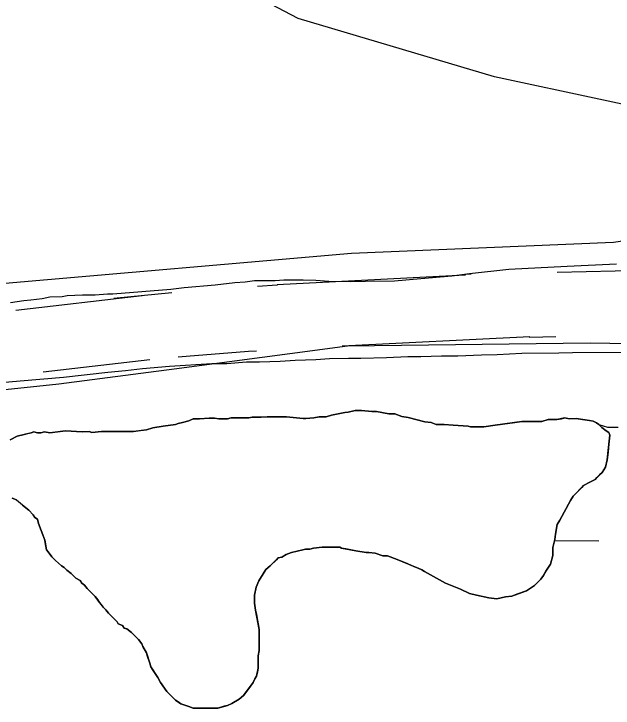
# Model space of a CAD drawing. Extents: x 3172231 to 3210228, y 940198 to 965780.
# Drawn here: x 3177852.9 to 3178131.5, y 963274.2 to 963596.7 of the extents above; entities that cross this region are included whole.
import ezdxf

# ---------------------------------------------------------------- set-up
doc = ezdxf.new("R2010")
doc.units = 0
for name, color, linetype in [('V-ROAD-CNTR', 7, 'Continuous'), ('V-SITE-VEGE', 7, 'Continuous'), ('V-TOPO-SHOR', 7, 'Continuous'), ('V-WETL-SWMP', 7, 'Continuous')]:
    doc.layers.add(name, color=color, linetype=linetype)

msp = doc.modelspace()

# ---------------------------------------------------------------- linework, layer by layer
at = {"layer": 'V-ROAD-CNTR'}
for p, q in [((3177912.572, 963465.807), (3177853.71, 963458.999)), ((3177916.018, 963436.005), (3177866.483, 963430.277))]:
    msp.add_line(p, q, dxfattribs=at)
for points in [[(3178202.385, 963476.799), (3178203.892, 963476.71), (3178189.769, 963477.296), (3178175.639, 963477.636), (3178161.507, 963477.73), (3178147.433, 963477.578), (3178145.931, 963477.548), (3178105.43, 963476.655)], [(3178065.439, 963475.773), (3178062.676, 963475.712), (3178062.676, 963475.296), (3177975.317, 963470.858), (3177975.317, 963470.714), (3177966.13, 963470.153)], [(3177926.25, 963467.077), (3177899.295, 963464.582)], [(3178104.892, 963446.635), (3178092.676, 963446.366), (3178092.676, 963446.782), (3178005.423, 963442.349)], [(3177965.642, 963440.068), (3177961.986, 963439.845), (3177932.881, 963437.562), (3177929.295, 963437.23)]]:
    msp.add_lwpolyline(points, dxfattribs=at)
at = {"layer": 'V-SITE-VEGE'}
for p, q in [((3178110.123, 963479.56), (3178132.987, 963480.553)), ((3178064.627, 963476.209), (3178082.915, 963478.101)), ((3178082.915, 963478.101), (3178110.123, 963479.56)), ((3178029.88, 963472.666), (3178041.996, 963473.85)), ((3178041.996, 963473.85), (3178056.398, 963475.04)), ((3178056.398, 963475.04), (3178064.627, 963476.209)), ((3177932.017, 963469.598), (3177946.418, 963470.79)), ((3177946.418, 963470.79), (3177955.562, 963471.961)), ((3177955.562, 963471.961), (3177960.363, 963472.207)), ((3177960.363, 963472.207), (3177964.707, 963472.908)), ((3177964.707, 963472.908), (3177974.31, 963472.938)), ((3177974.31, 963472.938), (3177978.424, 963473.178)), ((3177978.424, 963473.178), (3177987.343, 963473.211)), ((3177987.343, 963473.211), (3177993.291, 963473.002)), ((3177993.291, 963473.002), (3177999.236, 963472.564)), ((3177999.236, 963472.564), (3178009.527, 963472.369)), ((3178009.527, 963472.369), (3178016.388, 963472.621)), ((3178016.388, 963472.621), (3178029.88, 963472.666)), ((3177898.866, 963466.743), (3177925.844, 963468.892)), ((3177925.844, 963468.892), (3177932.017, 963469.598)), ((3177860.687, 963463.874), (3177865.946, 963464.578)), ((3177865.946, 963464.578), (3177869.602, 963465.275)), ((3177869.602, 963465.275), (3177875.318, 963465.523)), ((3177875.318, 963465.523), (3177877.601, 963465.987)), ((3177877.601, 963465.987), (3177884.689, 963466.239)), ((3177884.689, 963466.239), (3177890.635, 963466.262)), ((3177890.635, 963466.262), (3177896.351, 963466.739)), ((3177896.351, 963466.739), (3177898.866, 963466.743)), ((3177851.315, 963462.7), (3177857.486, 963463.634)), ((3177857.486, 963463.634), (3177860.687, 963463.874))]:
    msp.add_line(p, q, dxfattribs=at)
for points in [[(3178147.53, 963439.437), (3178112.542, 963439.322), (3178106.14, 963439.073), (3178088.99, 963439.015), (3178077.558, 963438.292), (3178070.24, 963438.268), (3178059.265, 963437.774), (3178051.718, 963437.75), (3178042.115, 963437.49), (3178035.94, 963437.469), (3178026.11, 963436.98), (3178014.219, 963436.711), (3178008.503, 963436.693), (3177999.584, 963436.435), (3177993.184, 963435.956), (3177983.579, 963435.693), (3177976.72, 963435.214), (3177967.117, 963434.954), (3177960.943, 963434.934), (3177951.8, 963434.219), (3177944.937, 963434.196), (3177925.277, 963432.986), (3177912.702, 963431.802), (3177904.702, 963430.86), (3177896.471, 963430.15), (3177875.899, 963427.794), (3177855.782, 963426.125), (3177829.262, 963423.752)], [(3178124.809, 963405.995), (3178123.769, 963406.686), (3178122.128, 963407.499), (3178120.49, 963407.904), (3178114.344, 963408.703), (3178111.071, 963408.693), (3178109.019, 963409.096), (3178105.337, 963408.265), (3178101.243, 963408.252), (3178098.38, 963407.423), (3178088.963, 963407.396), (3178076.683, 963405.717), (3178071.362, 963404.881), (3178065.221, 963404.859), (3178063.992, 963405.266), (3178057.029, 963405.653), (3178052.933, 963406.051), (3178049.248, 963406.038), (3178046.789, 963406.849), (3178043.921, 963407.251), (3178036.135, 963409.272), (3178033.27, 963409.674), (3178029.987, 963410.89), (3178027.122, 963410.882), (3178021.385, 963412.092), (3178019.337, 963412.084), (3178014.424, 963412.479), (3178011.557, 963412.469), (3178008.282, 963411.642), (3178006.646, 963411.636), (3178000.508, 963410.388), (3177998.052, 963409.561), (3177994.778, 963409.551), (3177992.322, 963409.133), (3177988.638, 963408.711), (3177987.411, 963408.709), (3177979.626, 963409.502), (3177970.619, 963409.475), (3177963.658, 963409.45), (3177962.022, 963409.037), (3177953.834, 963409.01), (3177952.196, 963408.596), (3177948.1, 963408.582), (3177946.054, 963408.985), (3177943.596, 963408.977), (3177939.092, 963408.553), (3177936.227, 963408.545), (3177934.181, 963407.72), (3177931.318, 963406.892), (3177929.272, 963406.477), (3177928.046, 963406.063), (3177922.315, 963405.225), (3177917.404, 963404.39), (3177914.541, 963403.562), (3177908.401, 963402.725), (3177893.662, 963402.678), (3177889.158, 963402.254), (3177887.929, 963402.659), (3177884.652, 963402.649), (3177876.872, 963403.034), (3177869.503, 963402.19), (3177867.046, 963402.592), (3177865.409, 963402.178), (3177863.771, 963402.172), (3177862.133, 963402.575), (3177860.904, 963402.164), (3177854.361, 963400.505), (3177851.09, 963398.856)], [(3178129.929, 963400.974), (3178129.515, 963402.2), (3178128.285, 963403.016), (3178126.233, 963404.646), (3178124.809, 963405.995)], [(3177876.256, 963339.564), (3177877.489, 963338.34), (3177879.541, 963336.707), (3177881.595, 963334.668), (3177883.645, 963333.445), (3177884.468, 963332.22), (3177885.699, 963331.405), (3177886.934, 963329.771), (3177890.631, 963326.097), (3177892.687, 963323.238), (3177893.508, 963322.421), (3177894.329, 963321.196), (3177895.562, 963319.971), (3177896.795, 963318.337), (3177900.903, 963314.255), (3177901.315, 963313.438), (3177903.365, 963312.627), (3177904.188, 963311.4), (3177905.417, 963310.995), (3177907.471, 963309.363), (3177910.756, 963306.096), (3177912.403, 963304.054), (3177912.815, 963302.827), (3177914.461, 963299.966), (3177916.116, 963295.059), (3177916.53, 963293.423), (3177919.821, 963288.518), (3177921.058, 963286.067), (3177923.937, 963281.981), (3177928.046, 963277.899), (3177930.505, 963276.269), (3177934.196, 963275.052), (3177936.246, 963274.239), (3177947.71, 963274.274), (3177952.212, 963275.519), (3177954.256, 963276.345), (3177957.522, 963278.403), (3177959.566, 963280.047), (3177964.051, 963286.206), (3177964.864, 963287.846), (3177965.68, 963289.075), (3177966.486, 963292.764), (3177966.468, 963298.496), (3177966.869, 963300.953), (3177966.855, 963305.867), (3177966.839, 963310.78), (3177965.172, 963319.781), (3177964.754, 963323.058), (3177964.742, 963326.744), (3177965.548, 963330.43), (3177966.767, 963333.302), (3177970.025, 963338.635), (3177972.067, 963340.277), (3177975.741, 963343.976), (3177977.378, 963344.39), (3177979.422, 963345.624), (3177981.875, 963346.452), (3177987.194, 963347.697), (3177988.423, 963348.113), (3177990.469, 963348.117), (3177992.107, 963348.533), (3177996.199, 963348.954), (3178004.389, 963348.979), (3178005.206, 963348.574), (3178011.764, 963347.367), (3178016.681, 963346.562), (3178017.908, 963346.567), (3178020.777, 963346.165), (3178024.465, 963344.949), (3178026.511, 963344.957), (3178031.021, 963343.333), (3178040.862, 963339.27), (3178042.502, 963338.454), (3178043.733, 963337.639), (3178053.578, 963332.349), (3178060.547, 963329.503), (3178064.647, 963327.471), (3178067.926, 963326.662), (3178073.662, 963325.452), (3178077.349, 963325.054), (3178081.441, 963325.886), (3178084.306, 963326.306), (3178091.259, 963328.784), (3178094.939, 963331.252), (3178097.794, 963334.127), (3178099.017, 963335.769), (3178102.275, 963341.102), (3178103.492, 963345.201), (3178103.479, 963348.889), (3178104.286, 963352.573), (3178105.492, 963359.539), (3178106.713, 963361.589), (3178111.6, 963370.614), (3178112.82, 963372.664), (3178117.719, 963377.594), (3178120.58, 963379.24), (3178123.034, 963380.477), (3178126.298, 963383.764), (3178127.928, 963386.226), (3178128.737, 963389.505), (3178129.929, 963400.974)], [(3177851.993, 963371.835), (3177854.043, 963371.022), (3177859.792, 963366.127), (3177861.846, 963364.085), (3177862.669, 963362.86), (3177863.9, 963362.045), (3177864.316, 963359.999), (3177866.38, 963354.683), (3177867.208, 963352.225), (3177868.039, 963347.728), (3177868.862, 963346.911), (3177870.509, 963344.459), (3177872.149, 963342.827), (3177875.025, 963340.38), (3177876.256, 963339.564)]]:
    msp.add_lwpolyline(points, dxfattribs=at)
at = {"layer": 'V-TOPO-SHOR'}
for points in [[(3178228.313, 963534.964), (3178076.287, 963567.551), (3177985.09, 963594.619), (3177943.985, 963616.194), (3177906.547, 963673.551), (3177872.658, 963718.372), (3177838.755, 963757.824), (3177826.269, 963773.961), (3177811.997, 963791.891), (3177801.287, 963802.654), (3177797.717, 963806.242)], [(3178682.857, 963540.999), (3178661.362, 963532.104), (3178625.576, 963533.982), (3178596.958, 963539.421), (3178575.489, 963541.264), (3178557.598, 963543.098), (3178485.984, 963528.959), (3178448.374, 963516.525), (3178430.453, 963505.833), (3178410.742, 963495.145), (3178398.193, 963486.228), (3178346.276, 963477.409), (3178258.592, 963477.626), (3178212.092, 963488.478), (3178181.68, 963492.132), (3178154.842, 963493.988), (3178131.57, 963490.467), (3178009.872, 963485.399), (3177848.784, 963471.481), (3177773.591, 963457.351), (3177730.648, 963459.247), (3177700.222, 963457.533)], [(3177564.222, 963457.869), (3177655.405, 963425.433), (3177725.173, 963416.313), (3177807.493, 963417.899), (3177873.722, 963424.893), (3177927.424, 963431.918), (3177981.126, 963438.943), (3178007.977, 963442.456), (3178120.718, 963443.967), (3178238.819, 963441.885), (3178319.332, 963436.318), (3178369.451, 963441.562), (3178417.802, 963455.758), (3178485.873, 963484.222), (3178544.966, 963500.181), (3178586.137, 963505.448), (3178639.813, 963501.736), (3178689.869, 963481.928), (3178739.922, 963460.33), (3178770.29, 963438.782), (3178827.473, 963406.429), (3178898.981, 963377.621), (3178897.139, 963356.151)], [(3177851.09, 963398.856), (3177854.361, 963400.505), (3177857.633, 963401.334), (3177859.27, 963401.748), (3177860.906, 963402.164), (3177862.133, 963402.575), (3177863.771, 963402.172), (3177865.409, 963402.178), (3177867.046, 963402.592), (3177869.503, 963402.19), (3177873.188, 963402.612), (3177876.872, 963403.034), (3177884.652, 963402.649), (3177887.929, 963402.659), (3177889.158, 963402.254), (3177893.662, 963402.678), (3177896.529, 963402.686), (3177902.259, 963402.704), (3177908.401, 963402.725), (3177911.676, 963403.145), (3177914.541, 963403.562), (3177917.404, 963404.39), (3177922.315, 963405.225), (3177928.046, 963406.063), (3177929.272, 963406.477), (3177931.318, 963406.892), (3177934.181, 963407.72), (3177936.227, 963408.545), (3177939.092, 963408.553), (3177943.596, 963408.977), (3177946.054, 963408.985), (3177948.102, 963408.582), (3177952.196, 963408.596), (3177953.834, 963409.01), (3177957.109, 963409.02), (3177962.022, 963409.037), (3177963.658, 963409.45), (3177967.752, 963409.465), (3177970.619, 963409.475), (3177975.123, 963409.487), (3177979.626, 963409.502), (3177987.411, 963408.709), (3177988.638, 963408.711), (3177992.322, 963409.133), (3177994.778, 963409.551), (3177998.052, 963409.561), (3178000.508, 963410.388), (3178006.646, 963411.636), (3178008.282, 963411.642), (3178011.557, 963412.469), (3178014.424, 963412.479), (3178019.337, 963412.084), (3178021.385, 963412.092), (3178027.122, 963410.882), (3178029.987, 963410.89), (3178033.268, 963409.674), (3178036.135, 963409.272), (3178043.921, 963407.251), (3178046.789, 963406.849), (3178049.248, 963406.038), (3178050.887, 963406.045), (3178052.933, 963406.051), (3178057.029, 963405.653), (3178063.992, 963405.266), (3178065.221, 963404.861), (3178068.088, 963404.869), (3178071.362, 963404.881), (3178076.683, 963405.717), (3178085.686, 963406.974), (3178088.963, 963407.394), (3178090.19, 963407.398), (3178091.828, 963407.402), (3178095.513, 963407.415), (3178098.38, 963407.425), (3178101.243, 963408.252), (3178105.337, 963408.265), (3178107.383, 963408.68), (3178109.019, 963409.094), (3178111.069, 963408.693), (3178114.344, 963408.703), (3178117.211, 963408.303), (3178120.49, 963407.904), (3178122.128, 963407.499), (3178123.769, 963406.686), (3178124.809, 963405.995), (3178125, 963405.87), (3178126.233, 963404.646), (3178128.285, 963403.016), (3178129.515, 963402.2), (3178129.929, 963400.974), (3178129.532, 963396.878), (3178129.135, 963393.189), (3178128.737, 963389.505), (3178127.928, 963386.226), (3178126.298, 963383.764), (3178125.073, 963382.531), (3178123.849, 963381.299)], [(3178123.849, 963381.299), (3178123.034, 963380.477), (3178120.58, 963379.24), (3178117.719, 963377.594), (3178116.904, 963376.772), (3178116.087, 963375.951), (3178114.862, 963374.718), (3178112.82, 963372.664), (3178111.6, 963370.614), (3178106.713, 963361.591), (3178105.492, 963359.539), (3178104.688, 963355.033), (3178104.286, 963352.573), (3178103.479, 963348.887), (3178103.492, 963345.201), (3178102.275, 963341.102), (3178100.239, 963337.82), (3178099.017, 963335.769), (3178097.794, 963334.127), (3178094.937, 963331.252), (3178091.259, 963328.784), (3178086.759, 963327.131), (3178084.306, 963326.306), (3178081.441, 963325.886), (3178077.349, 963325.054), (3178073.662, 963325.452), (3178067.926, 963326.662), (3178064.647, 963327.471), (3178060.547, 963329.505), (3178053.578, 963332.349), (3178043.733, 963337.639), (3178042.502, 963338.454), (3178040.862, 963339.27), (3178038.812, 963340.083), (3178035.942, 963341.301), (3178031.021, 963343.333), (3178026.511, 963344.957), (3178024.465, 963344.949), (3178020.777, 963346.165), (3178017.908, 963346.567), (3178016.681, 963346.562), (3178011.764, 963347.365), (3178007.256, 963348.17), (3178005.208, 963348.574), (3178004.389, 963348.979), (3178001.112, 963348.971), (3177996.199, 963348.954), (3177992.107, 963348.533), (3177990.469, 963348.117), (3177988.423, 963348.111), (3177987.196, 963347.697), (3177981.875, 963346.452), (3177979.422, 963345.624), (3177977.378, 963344.39), (3177975.741, 963343.976), (3177974.924, 963343.155), (3177972.067, 963340.277), (3177970.025, 963338.635), (3177968.805, 963336.583), (3177967.582, 963334.532), (3177966.767, 963333.302), (3177965.548, 963330.43), (3177964.742, 963326.744), (3177964.746, 963325.513), (3177964.754, 963323.058), (3177965.172, 963319.783), (3177965.587, 963317.737), (3177966.839, 963310.78), (3177966.845, 963309.141), (3177966.849, 963307.505), (3177966.855, 963305.867), (3177966.859, 963304.228), (3177966.869, 963300.953), (3177966.468, 963298.496), (3177966.486, 963292.764), (3177966.083, 963291.123), (3177965.68, 963289.075), (3177964.864, 963287.844), (3177964.051, 963286.204), (3177962.014, 963283.33), (3177959.566, 963280.047), (3177957.524, 963278.403), (3177954.256, 963276.345), (3177952.212, 963275.519), (3177950.574, 963275.106), (3177947.71, 963274.276), (3177939.113, 963274.25), (3177937.474, 963274.243), (3177936.246, 963274.239), (3177934.196, 963275.052), (3177930.507, 963276.269), (3177929.276, 963277.084), (3177928.046, 963277.899), (3177925.991, 963279.941), (3177923.937, 963281.981), (3177921.058, 963286.067), (3177919.821, 963288.518), (3177917.353, 963292.196), (3177916.53, 963293.423), (3177916.116, 963295.059), (3177914.875, 963298.74)], [(3177914.875, 963298.74), (3177914.461, 963299.966), (3177912.815, 963302.827), (3177912.403, 963304.054), (3177910.756, 963306.096), (3177908.702, 963308.138), (3177907.471, 963309.363), (3177905.417, 963310.995), (3177904.188, 963311.4), (3177903.365, 963312.625), (3177901.315, 963313.438), (3177900.903, 963314.255), (3177898.849, 963316.295), (3177897.618, 963317.522), (3177896.795, 963318.337), (3177895.562, 963319.971), (3177894.329, 963321.196), (3177893.508, 963322.421), (3177892.687, 963323.238), (3177891.863, 963324.462), (3177890.631, 963326.097), (3177888.576, 963328.139), (3177886.934, 963329.771), (3177885.699, 963331.405), (3177884.468, 963332.22), (3177883.645, 963333.445), (3177881.595, 963334.668), (3177879.541, 963336.707), (3177877.489, 963338.34), (3177876.256, 963339.564), (3177875.025, 963340.38), (3177872.149, 963342.827), (3177870.507, 963344.459), (3177868.862, 963346.911), (3177868.039, 963347.728), (3177867.623, 963350.181), (3177867.208, 963352.227), (3177866.794, 963353.456), (3177866.38, 963354.683), (3177865.555, 963356.727), (3177864.316, 963359.999), (3177863.9, 963362.045), (3177862.669, 963362.86), (3177861.846, 963364.085), (3177859.792, 963366.127), (3177856.918, 963368.574), (3177854.043, 963371.022), (3177851.993, 963371.835)]]:
    msp.add_lwpolyline(points, dxfattribs=at)
at = {"layer": 'V-WETL-SWMP'}
for p, q in [((3178125, 963405.871), (3178124.811, 963405.996)), ((3178124.811, 963405.996), (3178128.91, 963404.781)), ((3178126.233, 963404.646), (3178125, 963405.871)), ((3178128.285, 963403.015), (3178126.233, 963404.646)), ((3178129.516, 963402.2), (3178128.285, 963403.015)), ((3178128.91, 963404.781), (3178133.823, 963404.796)), ((3178129.93, 963400.973), (3178129.516, 963402.2)), ((3178129.533, 963396.877), (3178129.93, 963400.973)), ((3178129.135, 963393.19), (3178129.533, 963396.877)), ((3178128.738, 963389.504), (3178129.135, 963393.19)), ((3178127.929, 963386.226), (3178128.738, 963389.504)), ((3178125.075, 963382.531), (3178126.299, 963383.764)), ((3178126.299, 963383.764), (3178127.929, 963386.226)), ((3178120.581, 963379.241), (3178123.034, 963380.477)), ((3178123.034, 963380.477), (3178123.85, 963381.299)), ((3178123.85, 963381.299), (3178125.075, 963382.531)), ((3178116.904, 963376.773), (3178117.72, 963377.594)), ((3178117.72, 963377.594), (3178120.581, 963379.241)), ((3178112.822, 963372.665), (3178114.863, 963374.719)), ((3178114.863, 963374.719), (3178116.087, 963375.951)), ((3178116.087, 963375.951), (3178116.904, 963376.773)), ((3177851.994, 963371.834), (3177854.044, 963371.022)), ((3177854.044, 963371.022), (3177856.918, 963368.574)), ((3178106.715, 963361.59), (3178111.6, 963370.614)), ((3178111.6, 963370.614), (3178112.822, 963372.665)), ((3177856.918, 963368.574), (3177859.792, 963366.127)), ((3177859.792, 963366.127), (3177861.846, 963364.086)), ((3177861.846, 963364.086), (3177862.669, 963362.86)), ((3177862.669, 963362.86), (3177863.9, 963362.045)), ((3177863.9, 963362.045), (3177864.316, 963359.999)), ((3178105.494, 963359.539), (3178106.715, 963361.59)), ((3177864.316, 963359.999), (3177865.555, 963356.727)), ((3178104.689, 963355.032), (3178105.494, 963359.539)), ((3177865.555, 963356.727), (3177866.38, 963354.683)), ((3177866.38, 963354.683), (3177866.793, 963353.455)), ((3178104.287, 963352.574), (3178104.689, 963355.032)), ((3177866.793, 963353.455), (3177867.207, 963352.228)), ((3177867.207, 963352.228), (3177867.623, 963350.182)), ((3178103.48, 963348.886), (3178104.287, 963352.574)), ((3178104.175, 963352.067), (3178124.848, 963351.926)), ((3177867.623, 963350.182), (3177868.04, 963347.727)), ((3177987.196, 963347.697), (3177988.423, 963348.11)), ((3177988.423, 963348.11), (3177990.47, 963348.117)), ((3177990.47, 963348.117), (3177992.107, 963348.532)), ((3177992.107, 963348.532), (3177996.2, 963348.954)), ((3177996.2, 963348.954), (3178001.114, 963348.97)), ((3178001.114, 963348.97), (3178004.389, 963348.98)), ((3178004.389, 963348.98), (3178005.209, 963348.573)), ((3178005.209, 963348.573), (3178007.258, 963348.17)), ((3178007.258, 963348.17), (3178011.765, 963347.366)), ((3178103.492, 963345.201), (3178103.48, 963348.886)), ((3177868.04, 963347.727), (3177868.862, 963346.911)), ((3177868.862, 963346.911), (3177870.507, 963344.459)), ((3177977.379, 963344.39), (3177979.422, 963345.625)), ((3177979.422, 963345.625), (3177981.877, 963346.452)), ((3177981.877, 963346.452), (3177987.196, 963347.697)), ((3178011.765, 963347.366), (3178016.681, 963346.563)), ((3178016.681, 963346.563), (3178017.909, 963346.566)), ((3178017.909, 963346.566), (3178020.777, 963346.166)), ((3178020.777, 963346.166), (3178024.466, 963344.949)), ((3178024.466, 963344.949), (3178026.513, 963344.956)), ((3178026.513, 963344.956), (3178031.022, 963343.332)), ((3178102.277, 963341.103), (3178103.492, 963345.201)), ((3177870.507, 963344.459), (3177872.15, 963342.826)), ((3177872.15, 963342.826), (3177875.024, 963340.379)), ((3177972.069, 963340.278), (3177974.926, 963343.154)), ((3177974.926, 963343.154), (3177975.743, 963343.975)), ((3177975.743, 963343.975), (3177977.379, 963344.39)), ((3178031.022, 963343.332), (3178035.943, 963341.301)), ((3177875.024, 963340.379), (3177876.255, 963339.564)), ((3177876.255, 963339.564), (3177877.489, 963338.339)), ((3177877.489, 963338.339), (3177879.541, 963336.708)), ((3177968.805, 963336.583), (3177970.027, 963338.634)), ((3177970.027, 963338.634), (3177972.069, 963340.278)), ((3178035.943, 963341.301), (3178038.813, 963340.082)), ((3178038.813, 963340.082), (3178040.863, 963339.269)), ((3178040.863, 963339.269), (3178042.503, 963338.455)), ((3178042.503, 963338.455), (3178043.734, 963337.64)), ((3178100.24, 963337.82), (3178102.277, 963341.103)), ((3177879.541, 963336.708), (3177881.595, 963334.667)), ((3177967.583, 963334.532), (3177968.805, 963336.583)), ((3178043.734, 963337.64), (3178053.578, 963332.349)), ((3178097.795, 963334.127), (3178099.018, 963335.769)), ((3178099.018, 963335.769), (3178100.24, 963337.82)), ((3177881.595, 963334.667), (3177883.646, 963333.445)), ((3177883.646, 963333.445), (3177884.469, 963332.22)), ((3177884.469, 963332.22), (3177885.7, 963331.405)), ((3177965.549, 963330.43), (3177966.768, 963333.301)), ((3177966.768, 963333.301), (3177967.583, 963334.532)), ((3178053.578, 963332.349), (3178060.548, 963329.505)), ((3178094.938, 963331.252), (3178097.795, 963334.127)), ((3177885.7, 963331.405), (3177886.934, 963329.771)), ((3177886.934, 963329.771), (3177888.577, 963328.138)), ((3177964.742, 963326.743), (3177965.549, 963330.43)), ((3178060.548, 963329.505), (3178064.649, 963327.47)), ((3178086.761, 963327.131), (3178091.26, 963328.784)), ((3178091.26, 963328.784), (3178094.938, 963331.252)), ((3177888.577, 963328.138), (3177890.631, 963326.097)), ((3177890.631, 963326.097), (3177891.864, 963324.463)), ((3177964.746, 963325.514), (3177964.742, 963326.743)), ((3177964.754, 963323.058), (3177964.746, 963325.514)), ((3178064.649, 963327.47), (3178067.927, 963326.662)), ((3178067.927, 963326.662), (3178073.664, 963325.452)), ((3178073.664, 963325.452), (3178077.35, 963325.054)), ((3178077.35, 963325.054), (3178081.442, 963325.886)), ((3178081.442, 963325.886), (3178084.307, 963326.305)), ((3178084.307, 963326.305), (3178086.761, 963327.131)), ((3177891.864, 963324.463), (3177892.687, 963323.237)), ((3177892.687, 963323.237), (3177893.509, 963322.421)), ((3177893.509, 963322.421), (3177894.331, 963321.195)), ((3177965.173, 963319.783), (3177964.754, 963323.058)), ((3177894.331, 963321.195), (3177895.564, 963319.971)), ((3177895.564, 963319.971), (3177896.797, 963318.337)), ((3177965.589, 963317.737), (3177965.173, 963319.783)), ((3177896.797, 963318.337), (3177897.619, 963317.521)), ((3177897.619, 963317.521), (3177898.851, 963316.296)), ((3177898.851, 963316.296), (3177900.905, 963314.255)), ((3177966.84, 963310.78), (3177965.589, 963317.737)), ((3177900.905, 963314.255), (3177901.317, 963313.438)), ((3177901.317, 963313.438), (3177903.367, 963312.625)), ((3177903.367, 963312.625), (3177904.19, 963311.4)), ((3177904.19, 963311.4), (3177905.419, 963310.994)), ((3177905.419, 963310.994), (3177907.472, 963309.363)), ((3177907.472, 963309.363), (3177908.704, 963308.138)), ((3177966.845, 963309.142), (3177966.84, 963310.78)), ((3177908.704, 963308.138), (3177910.758, 963306.097)), ((3177910.758, 963306.097), (3177912.403, 963304.055)), ((3177966.85, 963307.505), (3177966.845, 963309.142)), ((3177966.856, 963305.867), (3177966.85, 963307.505)), ((3177912.403, 963304.055), (3177912.816, 963302.828)), ((3177912.816, 963302.828), (3177914.463, 963299.967)), ((3177966.861, 963304.229), (3177966.856, 963305.867)), ((3177966.871, 963300.953), (3177966.861, 963304.229)), ((3177914.463, 963299.967), (3177914.876, 963298.74)), ((3177966.47, 963298.495), (3177966.871, 963300.953)), ((3177914.876, 963298.74), (3177916.116, 963295.059)), ((3177966.488, 963292.763), (3177966.47, 963298.495)), ((3177916.116, 963295.059), (3177916.531, 963293.422)), ((3177916.531, 963293.422), (3177917.354, 963292.197)), ((3177917.354, 963292.197), (3177919.822, 963288.519)), ((3177965.681, 963289.075), (3177966.084, 963291.123)), ((3177966.084, 963291.123), (3177966.488, 963292.763)), ((3177919.822, 963288.519), (3177921.059, 963286.066)), ((3177964.052, 963286.203), (3177964.866, 963287.844)), ((3177964.866, 963287.844), (3177965.681, 963289.075)), ((3177921.059, 963286.066), (3177923.938, 963281.981)), ((3177962.014, 963283.331), (3177964.052, 963286.203)), ((3177923.938, 963281.981), (3177925.992, 963279.94)), ((3177959.568, 963280.047), (3177962.014, 963283.331)), ((3177925.992, 963279.94), (3177928.046, 963277.899)), ((3177928.046, 963277.899), (3177929.277, 963277.084)), ((3177929.277, 963277.084), (3177930.508, 963276.269)), ((3177954.256, 963276.345), (3177957.525, 963278.403)), ((3177957.525, 963278.403), (3177959.568, 963280.047)), ((3177930.508, 963276.269), (3177934.197, 963275.053)), ((3177934.197, 963275.053), (3177936.246, 963274.24)), ((3177936.246, 963274.24), (3177937.475, 963274.244)), ((3177937.475, 963274.244), (3177939.113, 963274.249)), ((3177939.113, 963274.249), (3177947.711, 963274.277)), ((3177947.711, 963274.277), (3177950.575, 963275.105)), ((3177950.575, 963275.105), (3177952.212, 963275.52)), ((3177952.212, 963275.52), (3177954.256, 963276.345))]:
    msp.add_line(p, q, dxfattribs=at)

doc.saveas('drawing.dxf')
